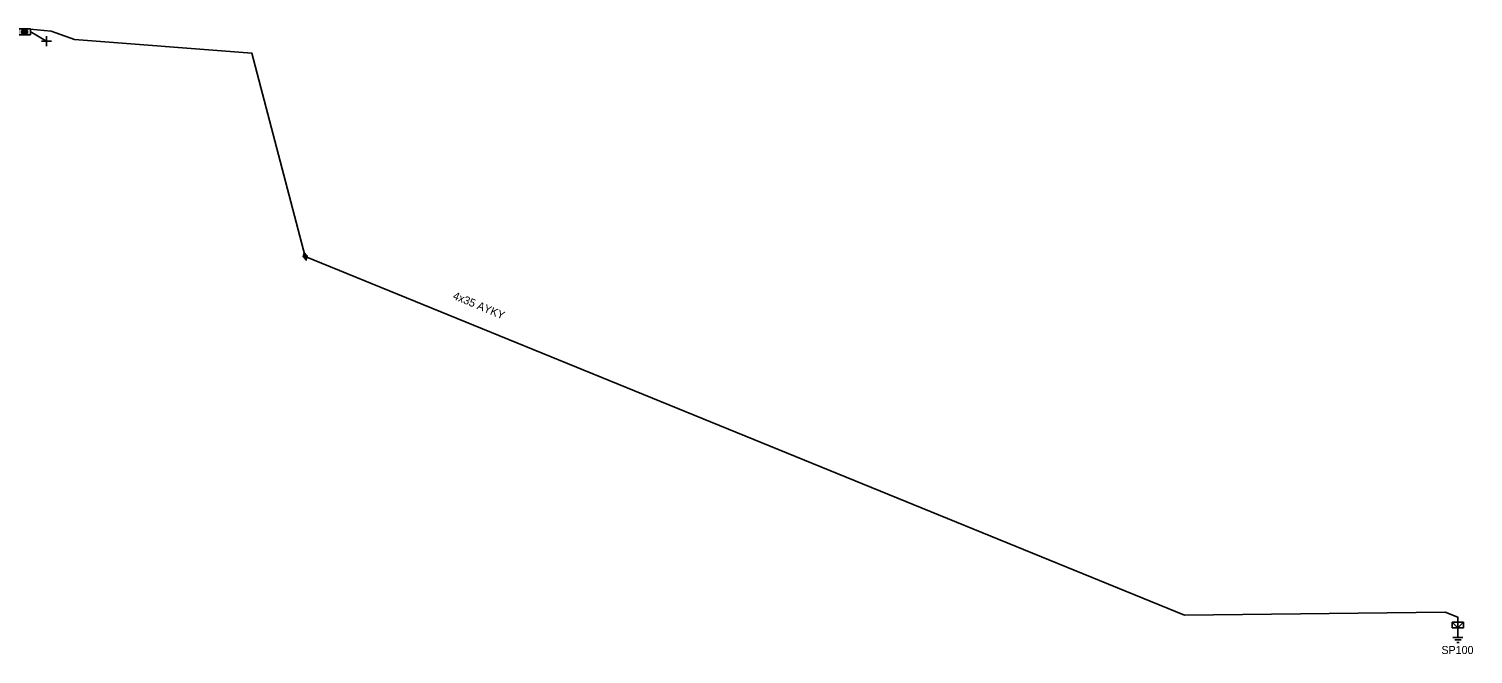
# Model space of a CAD drawing. Extents: x -717562 to -713845, y -1151196 to -1143903.
# Drawn here: x -714025.6 to -713845.1, y -1146900.8 to -1146822.7 of the extents above; entities that cross this region are included whole.
import ezdxf

# ---------------------------------------------------------------- set-up
doc = ezdxf.new("R2010")
doc.units = 0
for name, color, linetype in [('Vrstva 1', 7, 'Continuous'), ('Vrstva 14', 7, 'Continuous'), ('Vrstva 15', 7, 'Continuous'), ('Vrstva 19', 7, 'Continuous'), ('Vrstva 28', 7, 'Continuous'), ('Vrstva 31', 7, 'Continuous'), ('Vrstva 33', 7, 'Continuous'), ('Vrstva 34', 7, 'Continuous'), ('Vrstva 4', 7, 'Continuous'), ('Vrstva 52', 7, 'Continuous'), ('Vrstva 54', 7, 'Continuous'), ('Vrstva 59', 7, 'Continuous'), ('Vrstva 8', 7, 'Continuous'), ('Vrstva 9', 7, 'Continuous')]:
    doc.layers.add(name, color=color, linetype=linetype)

# ---------------------------------------------------------------- blocks, each defined once
blk = doc.blocks.new('NN870')
at = {"layer": 'Vrstva 4'}
for points in [[(0, -0.25), (0.5, 0), (0, 0.25), (-0.5, 0), (0, -0.25)], [(0.37, 0), (0, 0.19), (-0.36, 0), (0, -0.19), (0.37, 0)], [(0.24, 0), (0, 0.12), (-0.25, 0), (0, -0.12), (0.24, 0)], [(0.12, 0), (0, 0.06), (-0.13, 0), (0, -0.06), (0.12, 0)]]:
    blk.add_lwpolyline(points, dxfattribs=at)
blk = doc.blocks.new('NN800')
at = {"layer": 'Vrstva 1'}
for points in [[(-0.44, 0.44), (0.44, -0.44)], [(-0.44, -0.44), (0.44, 0.44)]]:
    blk.add_lwpolyline(points, dxfattribs=at)
blk = doc.blocks.new('NN620')
at = {"layer": 'Vrstva 8'}
for points in [[(0.75, 0), (-0.75, 0)], [(-0.75, 0), (-0.75, -0.75)], [(0.75, -0.75), (0.75, 0)], [(-0.75, -0.75), (0.75, -0.75)], [(0.37, -0.18), (-0.38, -0.18)], [(-0.38, -0.18), (-0.38, -0.56)], [(-0.38, -0.56), (0.37, -0.56)], [(0.32, -0.23), (-0.33, -0.23)], [(-0.33, -0.23), (-0.33, -0.51)], [(-0.33, -0.51), (0.32, -0.51)], [(0.27, -0.27), (-0.28, -0.27)], [(-0.28, -0.27), (-0.28, -0.46)], [(-0.28, -0.46), (0.27, -0.46)], [(0.23, -0.32), (-0.23, -0.32)], [(-0.23, -0.32), (-0.23, -0.42)], [(-0.23, -0.42), (0.23, -0.42)], [(-0.19, -0.37), (0.19, -0.37)], [(0.23, -0.42), (0.23, -0.32)], [(0.27, -0.46), (0.27, -0.27)], [(0.32, -0.51), (0.32, -0.23)], [(0.37, -0.56), (0.37, -0.18)]]:
    blk.add_lwpolyline(points, dxfattribs=at)
blk = doc.blocks.new('NN630')
at = {"layer": 'Vrstva 9'}
for points in [[(0, -0.7), (-0.7, 0)], [(-0.7, -0.7), (-0.7, 0), (0.7, 0), (0.7, -0.7)], [(-0.7, -0.7), (0.7, -0.7)], [(0, -0.7), (0.7, 0)]]:
    blk.add_lwpolyline(points, dxfattribs=at)
blk = doc.blocks.new('NN810')
at = {"layer": 'Vrstva 14'}
for points in [[(0, -0.64), (0, -1.89)], [(0.63, -1.89), (-0.62, -1.89)], [(0.39, -2.2), (-0.4, -2.2)], [(0, -2.52), (-0.12, -2.52)], [(0.14, -2.52), (0, -2.52)]]:
    blk.add_lwpolyline(points, dxfattribs=at)

msp = doc.modelspace()

# ---------------------------------------------------------------- linework, layer by layer
at = {"layer": 'Vrstva 52'}
msp.add_lwpolyline([(-714025.46, -1146822.72), (-714022.81, -1146822.94), (-714019.9, -1146824), (-713997.76, -1146825.7), (-713991.09, -1146851.11), (-713881.15, -1146895.96), (-713848.61, -1146895.6), (-713847.02, -1146896.21), (-713847, -1146896.86)], dxfattribs=at)
at = {"layer": 'Vrstva 59'}
msp.add_lwpolyline([(-714025.46, -1146823.01), (-714023.42, -1146824.2)], dxfattribs=at)

# ---------------------------------------------------------------- block references
at = {"layer": 'Vrstva 15'}
msp.add_blockref('NN810', (-713847, -1146896.86), dxfattribs=at)
at = {"layer": 'Vrstva 19', "rotation": -75.27563887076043}
msp.add_blockref('NN870', (-713991.09, -1146851.11), dxfattribs=at)
at = {"layer": 'Vrstva 28'}
msp.add_blockref('NN620', (-714026.16, -1146822.67), dxfattribs=at)
at = {"layer": 'Vrstva 31'}
msp.add_blockref('NN630', (-713847, -1146896.86), dxfattribs=at)
at = {"layer": 'Vrstva 34'}
for p, rotation in [((-714023.42, -1146824.2), 45.00000009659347), ((-713847, -1146896.86), 45)]:
    msp.add_blockref('NN800', p, dxfattribs=dict(at, rotation=rotation))

# ---------------------------------------------------------------- texts
at = {"layer": 'Vrstva 33'}
msp.add_text('SP100', height=1, dxfattribs=at).set_placement((-713849.06, -1146900.82))
at = {"layer": 'Vrstva 54'}
msp.add_text('4x35 AYKY', height=1, rotation=337.576, dxfattribs=at).set_placement((-713972.71, -1146856.4))

doc.saveas('drawing.dxf')
